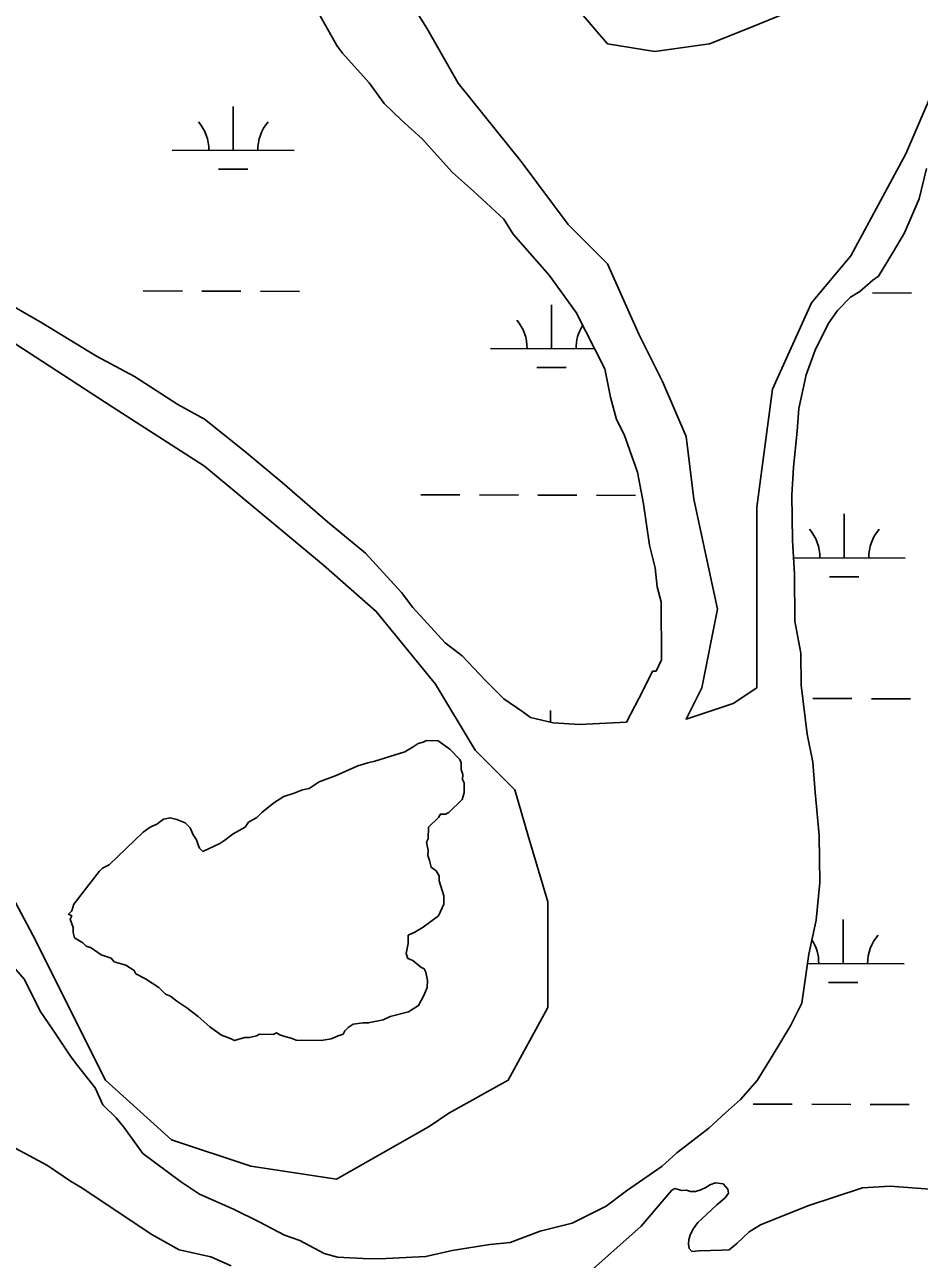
# Model space of a CAD drawing. Extents: x 3161615 to 3199515, y 867541 to 892976.
# Drawn here: x 3169361 to 3170094, y 885508 to 886520 of the extents above; entities that cross this region are included whole.
import ezdxf

# ---------------------------------------------------------------- set-up
doc = ezdxf.new("R2010")
doc.units = 0
for name, color, linetype in [('V-SITE-VEGE', 7, 'Continuous'), ('V-TOPO-SHOR', 7, 'Continuous'), ('V-WETL-SWMP', 7, 'Continuous')]:
    doc.layers.add(name, color=color, linetype=linetype)

msp = doc.modelspace()

# ---------------------------------------------------------------- linework, layer by layer
at = {"layer": 'V-SITE-VEGE'}
for p, q in [((3169616.5, 886503), (3169599.3, 886533.7)), ((3169621.2, 886496.9), (3169616.5, 886503)), ((3169643, 886472.4), (3169621.2, 886496.9)), ((3169655.5, 886455.5), (3169643, 886472.4)), ((3169669.5, 886441.8), (3169655.5, 886455.5)), ((3169686.6, 886426.5), (3169669.5, 886441.8)), ((3169711.5, 886398.9), (3169686.6, 886426.5)), ((3170100.2, 886402.2), (3170094.2, 886377.4)), ((3169728.6, 886383.7), (3169711.5, 886398.9)), ((3169753.4, 886360.7), (3169728.6, 886383.7)), ((3170094.2, 886377.4), (3170082.1, 886349.6)), ((3169761.2, 886348.4), (3169753.4, 886360.7)), ((3170082.1, 886349.6), (3170073, 886334.1)), ((3169790.8, 886314.8), (3169761.2, 886348.4)), ((3170073, 886334.1), (3170060.8, 886313.9)), ((3169812.7, 886284.1), (3169790.8, 886314.8)), ((3170056.2, 886310.8), (3170045.5, 886301.4)), ((3170060.8, 886313.9), (3170056.2, 886310.8)), ((3170045.5, 886301.4), (3170037.8, 886296.7)), ((3169348.3, 886291), (3169374.7, 886275.8)), ((3170037.8, 886296.7), (3170027.1, 886285.9)), ((3169836.2, 886238), (3169812.7, 886284.1)), ((3170027.1, 886285.9), (3170019.5, 886275)), ((3169374.7, 886275.8), (3169419.6, 886248.4)), ((3170019.5, 886275), (3170008.8, 886253.3)), ((3169419.6, 886248.4), (3169450.6, 886231.7)), ((3170008.8, 886253.3), (3170001.3, 886233.2)), ((3169841, 886214.9), (3169836.2, 886238)), ((3169450.6, 886231.7), (3169486.3, 886208.9)), ((3170001.3, 886233.2), (3169995.4, 886205.4)), ((3169486.3, 886208.9), (3169508, 886196.7)), ((3169845.8, 886196.4), (3169841, 886214.9)), ((3169995.4, 886205.4), (3169994, 886186.9)), ((3169508, 886196.7), (3169540.6, 886170.8)), ((3169852.1, 886184.1), (3169845.8, 886196.4)), ((3169994, 886186.9), (3169991.1, 886157.5)), ((3169863.1, 886153.4), (3169852.1, 886184.1)), ((3169540.6, 886170.8), (3169571.7, 886144.8)), ((3169991.1, 886157.5), (3169989.8, 886134.4)), ((3169868, 886127.2), (3169863.1, 886153.4)), ((3169571.7, 886144.8), (3169608.9, 886112.7)), ((3169872.9, 886093.3), (3169868, 886127.2)), ((3169989.8, 886134.4), (3169990.1, 886097.4)), ((3169608.9, 886112.7), (3169640, 886086.8)), ((3169990.1, 886097.4), (3169991.8, 886069.6)), ((3169640, 886086.8), (3169669.6, 886054.6)), ((3169877.7, 886074.8), (3169872.9, 886093.3)), ((3169879.3, 886059.4), (3169877.7, 886074.8)), ((3169991.8, 886069.6), (3169992.2, 886031.1)), ((3169882.5, 886047.1), (3169879.3, 886059.4)), ((3169669.6, 886054.6), (3169678.9, 886042.3)), ((3169882.9, 885999.3), (3169882.5, 886047.1)), ((3169678.9, 886042.3), (3169705.4, 886013.3)), ((3169992.2, 886031.1), (3169997, 886004.9)), ((3169705.4, 886013.3), (3169719.4, 886002.6)), ((3169997, 886004.9), (3169997.2, 885978.7)), ((3169719.4, 886002.6), (3169738.1, 885982.7)), ((3169878.4, 885990), (3169882.9, 885999.3)), ((3169867.7, 885974.5), (3169875.3, 885990)), ((3169875.3, 885990), (3169878.4, 885990)), ((3169738.1, 885982.7), (3169753.6, 885967.4)), ((3169854, 885948.2), (3169867.7, 885974.5)), ((3169997.2, 885978.7), (3170002.2, 885938.6)), ((3169753.6, 885967.4), (3169769.1, 885956.7)), ((3169769.1, 885956.7), (3169775.3, 885952.1)), ((3169775.3, 885952.1), (3169793.9, 885947.7)), ((3169793.9, 885947.7), (3169815.5, 885946.3)), ((3169815.5, 885946.3), (3169854, 885948.2)), ((3170002.2, 885938.6), (3170007, 885915.5)), ((3170007, 885915.5), (3170008.8, 885890.8)), ((3170008.8, 885890.8), (3170012.1, 885855.4)), ((3170012.1, 885855.4), (3170012.5, 885816.8)), ((3170012.5, 885816.8), (3170009.6, 885785.9)), ((3170009.6, 885785.9), (3170003.7, 885758.1)), ((3170003.7, 885758.1), (3169997.8, 885718)), ((3169360.6, 885737.4), (3169349.7, 885749.6)), ((3169373.2, 885711.3), (3169360.6, 885737.4)), ((3169384.1, 885695.9), (3169373.2, 885711.3)), ((3169997.8, 885718), (3169988.7, 885699.4)), ((3169398.2, 885674.4), (3169384.1, 885695.9)), ((3169988.7, 885699.4), (3169973.5, 885674.6)), ((3169402.8, 885668.3), (3169398.2, 885674.4)), ((3169973.5, 885674.6), (3169961.3, 885654.4)), ((3169418.4, 885648.4), (3169402.8, 885668.3)), ((3169961.3, 885654.4), (3169947.6, 885638.9)), ((3169424.7, 885634.6), (3169418.4, 885648.4)), ((3169435.6, 885623.9), (3169424.7, 885634.6)), ((3169947.6, 885638.9), (3169935.3, 885628)), ((3169441.8, 885616.2), (3169435.6, 885623.9)), ((3169935.3, 885628), (3169921.6, 885615.5)), ((3169457.4, 885594.7), (3169441.8, 885616.2)), ((3169921.6, 885615.5), (3169895.5, 885595.3)), ((3169488.5, 885571.8), (3169457.4, 885594.7)), ((3169895.5, 885595.3), (3169883.3, 885584.4)), ((3169883.3, 885584.4), (3169854.1, 885564.1)), ((3169504, 885561.2), (3169488.5, 885571.8)), ((3169531.9, 885549.1), (3169504, 885561.2)), ((3169854.1, 885564.1), (3169837.3, 885551.6)), ((3169553.5, 885538.4), (3169531.9, 885549.1)), ((3169837.3, 885551.6), (3169809.6, 885537.5)), ((3169573.7, 885527.8), (3169553.5, 885538.4)), ((3169783.4, 885531.1), (3169758.8, 885521.6)), ((3169809.6, 885537.5), (3169783.4, 885531.1)), ((3169586.1, 885523.3), (3169573.7, 885527.8)), ((3169606.2, 885512.7), (3169586.1, 885523.3)), ((3169741.9, 885520), (3169711.1, 885515.1)), ((3169758.8, 885521.6), (3169741.9, 885520)), ((3169617, 885509.7), (3169606.2, 885512.7)), ((3169643.3, 885508.3), (3169617, 885509.7)), ((3169689.5, 885510.3), (3169657.1, 885508.5)), ((3169711.1, 885515.1), (3169689.5, 885510.3)), ((3169657.1, 885508.5), (3169643.3, 885508.3))]:
    msp.add_line(p, q, dxfattribs=at)
at = {"layer": 'V-TOPO-SHOR'}
for points in [[(3169658.2, 886568.9), (3169690.4, 886517.4), (3169716.2, 886472.3), (3169767.7, 886407.9), (3169806.3, 886356.4), (3169838.5, 886324.2), (3169864.3, 886266.3), (3169883.6, 886227.7), (3169902.9, 886182.6), (3169909.3, 886131.1), (3169928.7, 886040.9), (3169915.8, 885976.6), (3169902.9, 885950.8), (3169941.5, 885963.7), (3169960.9, 885976.6), (3169960.9, 886047.4), (3169960.9, 886124.6), (3169973.7, 886221.2), (3170005.9, 886292.1), (3170038.1, 886330.7), (3170083.2, 886414.4), (3170102.5, 886459.5)], [(3169986.6, 886530.3), (3169954.4, 886517.4), (3169922.2, 886504.5), (3169877.2, 886498.1), (3169838.5, 886504.5), (3169799.9, 886549.6)], [(3169324.1, 886277.2), (3169432.4, 886206.9), (3169508.1, 886158.2), (3169605.6, 886077), (3169648.9, 886039.1), (3169697.6, 885979.5), (3169730.1, 885925.4), (3169762.6, 885892.9), (3169773.4, 885855), (3169789.6, 885800.9), (3169789.6, 885714.3), (3169757.1, 885654.7), (3169708.4, 885627.7), (3169692.2, 885616.8), (3169616.4, 885573.5), (3169546, 885584.4), (3169481.1, 885606), (3169426.9, 885654.7), (3169367.4, 885773.8), (3169329.5, 885844.2)]]:
    msp.add_lwpolyline(points, dxfattribs=at)
at = {"layer": 'V-WETL-SWMP'}
for p, q in [((3169599.3, 886533.7), (3169616.5, 886503)), ((3169616.5, 886503), (3169621.2, 886496.9)), ((3169621.2, 886496.9), (3169643, 886472.4)), ((3169643, 886472.4), (3169655.5, 886455.5)), ((3169531.6, 886417.1), (3169531.7, 886453.1)), ((3169655.5, 886455.5), (3169669.5, 886441.8)), ((3169669.5, 886441.8), (3169686.6, 886426.5)), ((3169686.6, 886426.5), (3169711.5, 886398.9)), ((3169481.6, 886417.2), (3169581.6, 886417)), ((3169519.6, 886401.7), (3169543.6, 886401.6)), ((3169711.5, 886398.9), (3169728.6, 886383.7)), ((3169728.6, 886383.7), (3169753.4, 886360.7)), ((3170082.1, 886349.6), (3170094.2, 886377.4)), ((3169753.4, 886360.7), (3169761.2, 886348.4)), ((3170073, 886334.1), (3170082.1, 886349.6)), ((3169761.2, 886348.4), (3169790.8, 886314.8)), ((3170060.8, 886313.9), (3170073, 886334.1)), ((3169790.8, 886314.8), (3169812.7, 886284.1)), ((3170045.5, 886301.4), (3170056.2, 886310.8)), ((3170056.2, 886310.8), (3170060.8, 886313.9)), ((3169457.9, 886301.9), (3169489.9, 886301.8)), ((3169505.9, 886301.7), (3169537.9, 886301.6)), ((3169553.9, 886301.6), (3169585.9, 886301.5)), ((3170037.8, 886296.7), (3170045.5, 886301.4)), ((3170055.8, 886300.2), (3170087.8, 886300.1)), ((3169374.7, 886275.8), (3169348.3, 886291)), ((3169792.6, 886254.5), (3169792.7, 886290.5)), ((3170027.1, 886285.9), (3170037.8, 886296.7)), ((3169812.7, 886284.1), (3169836.2, 886238)), ((3170019.5, 886275), (3170027.1, 886285.9)), ((3169419.6, 886248.4), (3169374.7, 886275.8)), ((3170008.8, 886253.3), (3170019.5, 886275)), ((3169450.6, 886231.7), (3169419.6, 886248.4)), ((3169742.6, 886254.6), (3169827.8, 886254.4)), ((3170001.3, 886233.2), (3170008.8, 886253.3)), ((3169780.6, 886239.1), (3169804.6, 886239)), ((3169836.2, 886238), (3169841, 886214.9)), ((3169486.3, 886208.9), (3169450.6, 886231.7)), ((3169995.4, 886205.4), (3170001.3, 886233.2)), ((3169508, 886196.7), (3169486.3, 886208.9)), ((3169841, 886214.9), (3169845.8, 886196.4)), ((3169994, 886186.9), (3169995.4, 886205.4)), ((3169540.6, 886170.8), (3169508, 886196.7)), ((3169845.8, 886196.4), (3169852.1, 886184.1)), ((3169991.1, 886157.5), (3169994, 886186.9)), ((3169852.1, 886184.1), (3169863.1, 886153.4)), ((3169571.7, 886144.8), (3169540.6, 886170.8)), ((3169989.8, 886134.4), (3169991.1, 886157.5)), ((3169863.1, 886153.4), (3169868, 886127.2)), ((3169608.9, 886112.7), (3169571.7, 886144.8)), ((3169685.5, 886134.7), (3169717.5, 886134.6)), ((3169733.5, 886134.6), (3169765.5, 886134.5)), ((3169781.5, 886134.5), (3169813.5, 886134.4)), ((3169829.5, 886134.3), (3169861.5, 886134.2)), ((3169868, 886127.2), (3169872.9, 886093.3)), ((3169990.1, 886097.4), (3169989.8, 886134.4)), ((3170032.6, 886083), (3170032.7, 886119)), ((3169640, 886086.8), (3169608.9, 886112.7)), ((3169991.8, 886069.6), (3169990.1, 886097.4)), ((3169669.6, 886054.6), (3169640, 886086.8)), ((3169872.9, 886093.3), (3169877.7, 886074.8)), ((3169991, 886083.1), (3170082.6, 886082.9)), ((3169877.7, 886074.8), (3169879.3, 886059.4)), ((3169992.2, 886031.1), (3169991.8, 886069.6)), ((3170020.6, 886067.6), (3170044.6, 886067.6)), ((3169879.3, 886059.4), (3169882.5, 886047.1)), ((3169678.9, 886042.3), (3169669.6, 886054.6)), ((3169882.5, 886047.1), (3169882.9, 885999.3)), ((3169705.4, 886013.3), (3169678.9, 886042.3)), ((3169997, 886004.9), (3169992.2, 886031.1)), ((3169719.4, 886002.6), (3169705.4, 886013.3)), ((3169997.2, 885978.7), (3169997, 886004.9)), ((3169738.1, 885982.7), (3169719.4, 886002.6)), ((3169882.9, 885999.3), (3169878.4, 885990)), ((3169875.3, 885990), (3169867.7, 885974.5)), ((3169878.4, 885990), (3169875.3, 885990)), ((3169753.6, 885967.4), (3169738.1, 885982.7)), ((3169867.7, 885974.5), (3169854, 885948.2)), ((3170002.2, 885938.6), (3169997.2, 885978.7)), ((3169769.1, 885956.7), (3169753.6, 885967.4)), ((3170006.9, 885967.7), (3170038.9, 885967.6)), ((3170054.9, 885967.5), (3170086.9, 885967.5)), ((3169775.3, 885952.1), (3169769.1, 885956.7)), ((3169791.8, 885948.2), (3169791.8, 885957.8)), ((3169793.9, 885947.7), (3169775.3, 885952.1)), ((3169815.5, 885946.3), (3169793.9, 885947.7)), ((3169854, 885948.2), (3169815.5, 885946.3)), ((3170007, 885915.5), (3170002.2, 885938.6)), ((3170008.8, 885890.8), (3170007, 885915.5)), ((3170012.1, 885855.4), (3170008.8, 885890.8)), ((3170012.5, 885816.8), (3170012.1, 885855.4)), ((3170009.6, 885785.9), (3170012.5, 885816.8)), ((3170003.7, 885758.1), (3170009.6, 885785.9)), ((3170031.7, 885750.4), (3170031.8, 885786.4)), ((3169997.8, 885718), (3170003.7, 885758.1)), ((3170002.6, 885750.4), (3170081.7, 885750.2)), ((3169360.6, 885737.4), (3169373.2, 885711.3)), ((3170019.7, 885735), (3170043.7, 885734.9)), ((3169373.2, 885711.3), (3169384.1, 885695.9)), ((3169988.7, 885699.4), (3169997.8, 885718)), ((3169384.1, 885695.9), (3169398.2, 885674.4)), ((3169973.5, 885674.6), (3169988.7, 885699.4)), ((3169398.2, 885674.4), (3169402.8, 885668.3)), ((3169961.3, 885654.4), (3169973.5, 885674.6)), ((3169402.8, 885668.3), (3169418.4, 885648.4)), ((3169947.6, 885638.9), (3169961.3, 885654.4)), ((3169418.4, 885648.4), (3169424.7, 885634.6)), ((3169424.7, 885634.6), (3169435.6, 885623.9)), ((3169935.3, 885628), (3169947.6, 885638.9)), ((3169958, 885635.1), (3169990, 885635)), ((3170006, 885635), (3170038, 885634.9)), ((3170054, 885634.9), (3170086, 885634.8)), ((3169435.6, 885623.9), (3169441.8, 885616.2)), ((3169921.6, 885615.5), (3169935.3, 885628)), ((3169441.8, 885616.2), (3169457.4, 885594.7)), ((3169895.5, 885595.3), (3169921.6, 885615.5)), ((3169379.2, 885584.8), (3169353.4, 885598.9)), ((3169457.4, 885594.7), (3169488.5, 885571.8)), ((3169883.3, 885584.4), (3169895.5, 885595.3)), ((3169398.1, 885572.1), (3169379.2, 885584.8)), ((3169854.1, 885564.1), (3169883.3, 885584.4)), ((3169407.5, 885566.5), (3169398.1, 885572.1)), ((3169488.5, 885571.8), (3169504, 885561.2)), ((3169927.1, 885570.5), (3169922.3, 885569.1)), ((3169933.4, 885569.9), (3169927.1, 885570.5)), ((3169937.1, 885565.5), (3169933.4, 885569.9)), ((3169464.3, 885528.6), (3169407.5, 885566.5)), ((3169504, 885561.2), (3169531.9, 885549.1)), ((3169837.3, 885551.6), (3169854.1, 885564.1)), ((3169891.4, 885564.7), (3169866.2, 885535.1)), ((3169893.6, 885566), (3169891.4, 885564.7)), ((3169899.5, 885564.2), (3169893.6, 885566)), ((3169903.4, 885564.6), (3169899.5, 885564.2)), ((3169906.7, 885563.6), (3169903.4, 885564.6)), ((3169910.6, 885563.5), (3169906.7, 885563.6)), ((3169915, 885564.9), (3169910.6, 885563.5)), ((3169919.8, 885567.2), (3169915, 885564.9)), ((3169922.3, 885569.1), (3169919.8, 885567.2)), ((3169935.1, 885558.3), (3169937.6, 885562.1)), ((3169937.6, 885562.1), (3169937.1, 885565.5)), ((3170047.5, 885566.4), (3170002.9, 885551.8)), ((3170070.2, 885567.9), (3170047.5, 885566.4)), ((3170129.8, 885563.5), (3170070.2, 885567.9)), ((3169531.9, 885549.1), (3169553.5, 885538.4)), ((3169809.6, 885537.5), (3169837.3, 885551.6)), ((3169915.5, 885540.8), (3169928.2, 885552.6)), ((3169928.2, 885552.6), (3169935.1, 885558.3)), ((3170002.9, 885551.8), (3169964.1, 885536.1)), ((3169912.6, 885538), (3169915.5, 885540.8)), ((3169553.5, 885538.4), (3169573.7, 885527.8)), ((3169758.8, 885521.6), (3169783.4, 885531.1)), ((3169783.4, 885531.1), (3169809.6, 885537.5)), ((3169866.2, 885535.1), (3169826.6, 885499.8)), ((3169906.6, 885528.4), (3169909.1, 885533.2)), ((3169909.1, 885533.2), (3169912.6, 885538)), ((3169954.8, 885530.5), (3169944.5, 885521)), ((3169964.1, 885536.1), (3169954.8, 885530.5)), ((3169487.3, 885515.8), (3169464.3, 885528.6)), ((3169573.7, 885527.8), (3169586.1, 885523.3)), ((3169586.1, 885523.3), (3169606.2, 885512.7)), ((3169711.1, 885515.1), (3169741.9, 885520)), ((3169741.9, 885520), (3169758.8, 885521.6)), ((3169905, 885520.3), (3169905.1, 885524.1)), ((3169905.4, 885516.9), (3169905, 885520.3)), ((3169905.1, 885524.1), (3169906.6, 885528.4)), ((3169944.5, 885521), (3169938.2, 885515.8)), ((3169513.2, 885509.9), (3169487.3, 885515.8)), ((3169529.9, 885502.6), (3169513.2, 885509.9)), ((3169606.2, 885512.7), (3169617, 885509.7)), ((3169617, 885509.7), (3169643.3, 885508.3)), ((3169657.1, 885508.5), (3169689.5, 885510.3)), ((3169689.5, 885510.3), (3169711.1, 885515.1)), ((3169907.8, 885514.4), (3169905.4, 885516.9)), ((3169913.6, 885514.8), (3169907.8, 885514.4)), ((3169932.4, 885515.4), (3169913.6, 885514.8)), ((3169938.2, 885515.8), (3169932.4, 885515.4)), ((3169643.3, 885508.3), (3169657.1, 885508.5))]:
    msp.add_line(p, q, dxfattribs=at)
for points in [[(3169674.7, 885754.5), (3169678.8, 885753), (3169685.5, 885747.4), (3169688.3, 885746), (3169689.6, 885743.3), (3169690.8, 885736.4), (3169690.7, 885730.9), (3169687.9, 885724.2), (3169683.6, 885716), (3169675.3, 885710.7), (3169660.2, 885706.9), (3169654.7, 885704.2), (3169647.8, 885703), (3169642.4, 885701.7), (3169638.3, 885701.8), (3169630, 885700.6), (3169625.9, 885697.9), (3169623.1, 885695.2), (3169621.7, 885692.5), (3169617.6, 885691.2), (3169612, 885688.6), (3169603.8, 885687.4), (3169583.3, 885687.7), (3169579.2, 885689.2), (3169573.8, 885690.6), (3169569.7, 885692.1), (3169567, 885693.5), (3169564.3, 885692.2), (3169553.3, 885692.4), (3169550.6, 885691.1), (3169545.1, 885689.8), (3169541, 885689.9), (3169532.7, 885687.3), (3169530, 885688.7), (3169521.9, 885691.6), (3169512.4, 885698.6), (3169503, 885707), (3169493.6, 885714), (3169485.5, 885719.6), (3169480.1, 885723.8), (3169476, 885725.2), (3169470.6, 885730.8), (3169459.8, 885737.8), (3169451.7, 885742), (3169450.4, 885744.8), (3169443.6, 885749), (3169434.1, 885751.9), (3169431.4, 885754.7), (3169423.3, 885757.6), (3169415.2, 885763.2), (3169411.1, 885764.6), (3169408.4, 885767.4), (3169401.6, 885771.6), (3169400.3, 885775.8), (3169400.4, 885779.9), (3169397.8, 885786.8), (3169399.2, 885789.5), (3169396.5, 885790.9), (3169399.3, 885793.6), (3169400.8, 885799), (3169421.7, 885826), (3169424.5, 885828.7), (3169430, 885831.3), (3169457.9, 885858.1), (3169463.4, 885862.1), (3169468.9, 885864.8), (3169474.5, 885868.8), (3169479.9, 885870), (3169485.4, 885868.6), (3169492.2, 885865.7), (3169496.2, 885861.6), (3169498.8, 885856), (3169501.5, 885851.9), (3169502.8, 885847.8), (3169504.1, 885845), (3169506.8, 885842.2), (3169520.6, 885848.8), (3169524.7, 885851.5), (3169531.7, 885856.8), (3169541.3, 885862.1), (3169544.1, 885866.2), (3169551, 885870.1), (3169555.2, 885874.2), (3169564.9, 885882.2), (3169573.2, 885887.5), (3169581.5, 885890.1), (3169588.4, 885892.7), (3169593.8, 885894), (3169602.1, 885899.3), (3169615.9, 885904.5), (3169633.8, 885912.4), (3169642.1, 885915), (3169647.6, 885916.3), (3169672.3, 885924), (3169679.2, 885928), (3169683.4, 885930.7), (3169687.5, 885932), (3169690.2, 885933.3), (3169699.8, 885933.1), (3169709.2, 885926.1), (3169717.3, 885917.7)], [(3169717.3, 885917.7), (3169718.6, 885915), (3169718.5, 885909.5), (3169719.8, 885905.4), (3169719.7, 885901.3), (3169721.1, 885898.5), (3169720.9, 885890.3), (3169719.4, 885884.9), (3169708.3, 885874.2), (3169705.6, 885872.8), (3169701.5, 885872.9), (3169700, 885870.2), (3169691.7, 885862.2), (3169691.5, 885852.6), (3169690.1, 885849.9), (3169691.4, 885843), (3169691.3, 885838.9), (3169692.6, 885834.8), (3169693.8, 885829.3), (3169697.9, 885826.5), (3169700.6, 885822.4), (3169700.5, 885818.3), (3169704.4, 885805.9), (3169704.2, 885799), (3169700, 885789.6), (3169687.5, 885780.2), (3169680.6, 885776.2), (3169675.1, 885773.6), (3169675, 885766.8), (3169673.4, 885758.6), (3169674.7, 885754.5)]]:
    msp.add_lwpolyline(points, dxfattribs=at)
for centre, start, end in [((3169476.4, 886417.7), 359.0699, 40.6135), ((3169586.9, 886417.4), 139.0699, 180.6135), ((3169737.4, 886255.1), 359.0699, 40.6135), ((3169847.9, 886254.8), 147.8333, 180.6135), ((3169977.4, 886083.7), 359.0699, 40.6135), ((3170087.9, 886083.4), 139.0699, 180.6135), ((3170087, 885750.7), 139.0699, 180.6135), ((3169976.5, 885751), 359.0699, 32.486)]:
    msp.add_arc(centre, 35.2, start, end, dxfattribs=at)

doc.saveas('drawing.dxf')
